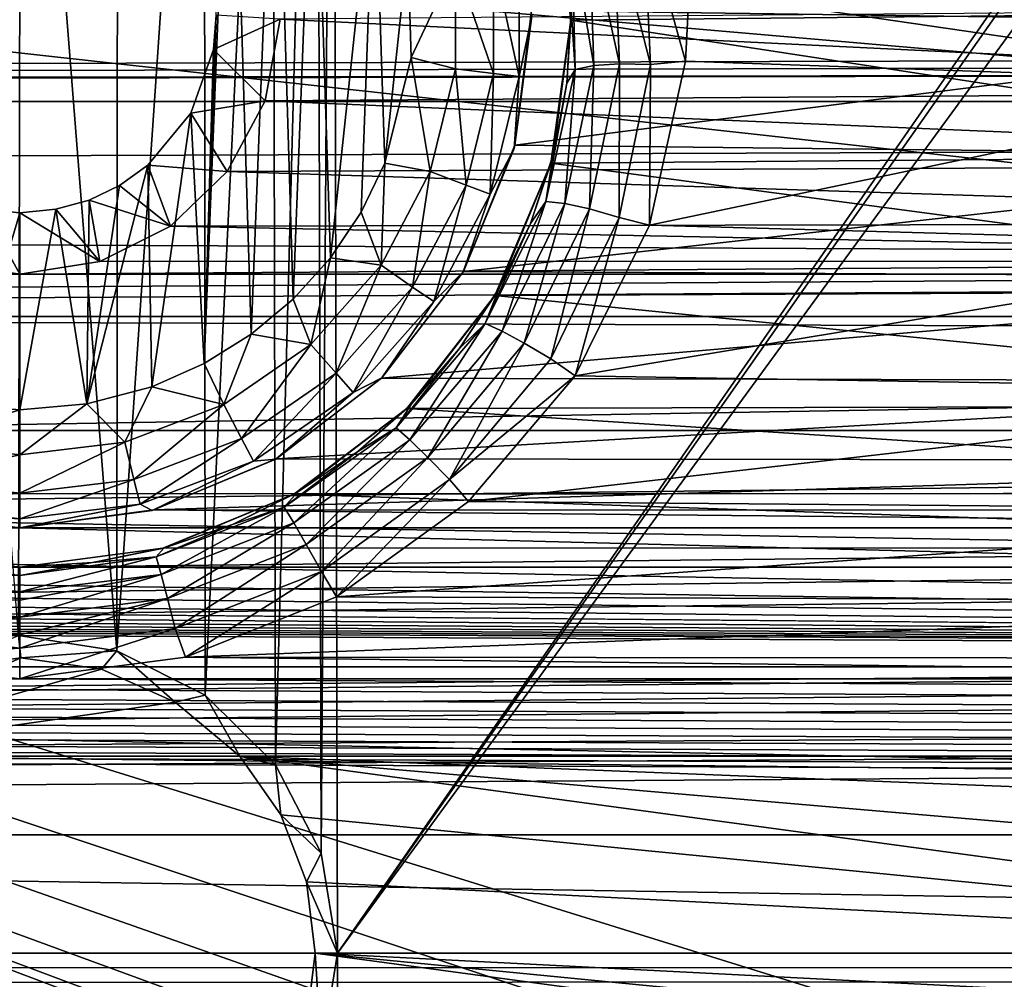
# Model space of a CAD drawing. Header units: metres. Extents: x -95 to 103, y -12 to 12.
# Tile 358 of 520: x -29.2 to -26.7, y -0.07 to 2.37. Entities that reach past the tile are written whole.
import ezdxf

# ---------------------------------------------------------------- set-up
doc = ezdxf.new("R2010")
doc.units = ezdxf.units.M
doc.layers.add('solid_P74500', color=7, linetype='CONTINUOUS')
doc.layers.add('solid_P74500_01', color=7, linetype='CONTINUOUS')

msp = doc.modelspace()

# ---------------------------------------------------------------- linework, layer by layer
at = {"layer": 'solid_P74500'}
for points in [[(-28.393276, 0, -1.8), (-28.405056, 4.65, -1.8), (-24.84202, 5.118156, -1.8)], [(-28.393276, 0, -1.8), (-24.84202, 5.118156, -1.8), (-24.954844, 4.898603, -1.8)], [(-28.393276, 0, -1.8), (-24.954844, 4.898603, -1.8), (-24.994944, 4.65, -1.8)], [(-28.434315, 0.253508, -1.8), (-28.445156, 4.401396, -1.8), (-28.405056, 4.65, -1.8)], [(-28.393276, 0, -1.8), (-28.434315, 0.253508, -1.8), (-28.405056, 4.65, -1.8)], [(-28.393276, 0, -1.8), (-24.994944, 4.65, -1.8), (-25.006725, 0, -1.8)], [(-28.550743, 0.477996, -1.8), (-28.55798, 4.181844, -1.8), (-28.445156, 4.401396, -1.8)], [(-28.434315, 0.253508, -1.8), (-28.550743, 0.477996, -1.8), (-28.445156, 4.401396, -1.8)], [(-28.729462, 0.654936, -1.8), (-28.731745, 4.007948, -1.8), (-28.55798, 4.181844, -1.8)], [(-28.550743, 0.477996, -1.8), (-28.729462, 0.654936, -1.8), (-28.55798, 4.181844, -1.8)], [(-28.953402, 0.767877, -1.8), (-28.950832, 3.895406, -1.8), (-28.731745, 4.007948, -1.8)], [(-28.729462, 0.654936, -1.8), (-28.953402, 0.767877, -1.8), (-28.731745, 4.007948, -1.8)], [(-29.203154, 0.806697, -1.8), (-29.442997, 3.893337, -1.8), (-29.196892, 3.855084, -1.8)], [(-28.953402, 0.767877, -1.8), (-29.196892, 3.855084, -1.8), (-28.950832, 3.895406, -1.8)], [(-28.953402, 0.767877, -1.8), (-29.203154, 0.806697, -1.8), (-29.196892, 3.855084, -1.8)], [(-8.2, 2.162539, 9.147798), (-90.699997, 2.162539, 9.147798), (-90.699997, 3.55, 8.703878)], [(-16.67, 3.05, 8.891428), (-8.2, 2.162539, 9.147798), (-90.699997, 3.55, 8.703878)], [(-21.509121, -2.955877, 0.5), (-37.956421, 3.255723, 0.5), (-37.956421, 2.251903, 0.5)], [(-22.322412, 2.252565, 0.5), (-22.112028, 2.551333, 0.5), (-37.956421, 3.255723, 0.5)], [(-22.454523, 1.91122, 0.5), (-22.322412, 2.252565, 0.5), (-37.956421, 3.255723, 0.5)], [(-22.5, 1.545012, 0.5), (-22.454523, 1.91122, 0.5), (-37.956421, 3.255723, 0.5)], [(-22.5, -1.545012, 0.5), (-22.5, 1.545012, 0.5), (-37.956421, 3.255723, 0.5)], [(-22.454512, -1.91126, 0.5), (-22.5, -1.545012, 0.5), (-37.956421, 3.255723, 0.5)], [(-22.322382, -2.252624, 0.5), (-22.454512, -1.91126, 0.5), (-37.956421, 3.255723, 0.5)], [(-22.111977, -2.551388, 0.5), (-22.322382, -2.252624, 0.5), (-37.956421, 3.255723, 0.5)], [(-21.835627, -2.790458, 0.5), (-22.111977, -2.551388, 0.5), (-37.956421, 3.255723, 0.5)], [(-21.509121, -2.955877, 0.5), (-21.835627, -2.790458, 0.5), (-37.956421, 3.255723, 0.5)], [(-28.663015, 3.223215, -13), (-28.731501, 1.497416, -13), (-28.70072, 2.382048, -13)], [(-28.663015, 3.223215, -13), (-28.611973, 1.571459, -13), (-28.731501, 1.497416, -13)], [(-28.663015, 3.223215, -13), (-28.550756, 3.140564, -13), (-28.611973, 1.571459, -13)], [(-28.550756, 3.140564, -13), (-28.505365, 1.660704, -13), (-28.611973, 1.571459, -13)], [(-28.550756, 3.140564, -13), (-28.451893, 3.04319, -13), (-28.505365, 1.660704, -13)], [(89.300003, 2.55, 12.237136), (-94.018356, 3.057308, 12.120349), (-94.018356, 2.100752, 12.322209)], [(-28.451893, 3.04319, -13), (-28.411119, 1.76597, -13), (-28.505365, 1.660704, -13)], [(-28.451893, 3.04319, -13), (-28.298901, 2.813346, -13), (-28.411119, 1.76597, -13)], [(-90.699997, 2.917726, 11.123708), (89.300003, 2.45, 11.235991), (-92.5, 1.797969, 11.358385)], [(-90.699997, 1.617044, 10.880484), (-13, 1.617046, 10.880494), (-13, 2.910733, 10.607904)], [(-90.699997, 1.617044, 10.880484), (-13, 2.910733, 10.607904), (-90.699997, 2.910733, 10.607904)], [(-28.298901, 2.813346, -13), (-28.33312, 1.881509, -13), (-28.411119, 1.76597, -13)], [(-28.298901, 2.813346, -13), (-28.272678, 2.00642, -13), (-28.33312, 1.881509, -13)], [(-28.298901, 2.813346, -13), (-28.214642, 2.550327, -13), (-28.272678, 2.00642, -13)], [(-25.599394, 2.391351, -11.248619), (-27.846212, 2.735547, -11.169906), (-27.80077, 2.369275, -11.25329)], [(-27.800093, 2.396032, -11.96127), (-27.80077, 2.369275, -11.25329), (-27.846212, 2.735547, -11.169906)], [(-25.459761, 2.700557, -9.524547), (-25.498922, 2.360528, -9.614464), (-27.900593, 2.393657, -9.606269)], [(-27.692802, 2.628927, -12.159114), (-27.677441, 2.258194, -12.241754), (-27.754227, 2.607949, -12.099682)], [(-27.692802, 2.628927, -12.159114), (-27.616049, 2.64741, -12.197927), (-27.598627, 2.256756, -12.280824)], [(-27.692802, 2.628927, -12.159114), (-27.598627, 2.256756, -12.280824), (-27.677441, 2.258194, -12.241754)], [(-27.616049, 2.64741, -12.197927), (-27.500256, 2.4446, -12.258627), (-27.509251, 2.265586, -12.292971)], [(-27.598627, 2.256756, -12.280824), (-27.616049, 2.64741, -12.197927), (-27.509251, 2.265586, -12.292971)], [(-27.754227, 2.607949, -12.099682), (-27.741875, 2.254269, -12.181929), (-27.797775, 2.584173, -12.016713)], [(-27.677441, 2.258194, -12.241754), (-27.741875, 2.254269, -12.181929), (-27.754227, 2.607949, -12.099682)], [(-27.797775, 2.584173, -12.016713), (-27.789515, 2.244179, -12.098412), (-27.800093, 2.396032, -11.96127)], [(-27.741875, 2.254269, -12.181929), (-27.789515, 2.244179, -12.098412), (-27.797775, 2.584173, -12.016713)], [(-28.214642, 2.550327, -13), (-28.205721, 2.274285, -13), (-28.272678, 2.00642, -13)], [(-28.093323, 2.514375, -12.977164), (-28.205721, 2.274285, -13), (-28.214642, 2.550327, -13)], [(89.300003, 2.500021, 12.247444), (89.300003, 2.55, 12.237136), (-94.018356, 2.100752, 12.322209)], [(-27.996624, 2.526116, -12.912048), (-27.996624, 2.233884, -12.912048), (-28.093323, 2.514375, -12.977164)], [(-27.932058, 2.533956, -12.814588), (-27.932058, 2.226044, -12.814588), (-27.996624, 2.526116, -12.912048)], [(-27.932058, 2.226044, -12.814588), (-27.996624, 2.233884, -12.912048), (-27.996624, 2.526116, -12.912048)], [(-27.9, 2.38, -12.7), (-27.932058, 2.226044, -12.814588), (-27.932058, 2.533956, -12.814588)], [(89.300003, 2.45, 12.257548), (89.300003, 2.500021, 12.247444), (-94.018356, 2.100752, 12.322209)], [(-28.093323, 2.514375, -12.977164), (-28.093323, 2.245625, -12.977164), (-28.205721, 2.274285, -13)], [(-27.996624, 2.233884, -12.912048), (-28.093323, 2.245625, -12.977164), (-28.093323, 2.514375, -12.977164)], [(92.5, 2.45, 12.257548), (89.300003, 2.45, 12.257548), (-94.018356, 2.100752, 12.322209)], [(92.5, 1.230983, 12.439234), (92.5, 2.45, 12.257548), (-94.018356, 2.100752, 12.322209)], [(-25.884409, 2.208822, -12.303296), (-27.509251, 2.265586, -12.292971), (-27.500256, 2.4446, -12.258627)], [(-25.899839, 2.444274, -12.258692), (-25.884409, 2.208822, -12.303296), (-27.500256, 2.4446, -12.258627)], [(-28.538473, 2.371784, -8.370462), (-24.831987, 2.190957, -8.419602), (-24.861565, 2.402006, -8.36184)], [(-28.731501, 1.497416, -13), (-28.707512, 2.29461, -13), (-28.70072, 2.382048, -13)], [(-28.70072, 2.382048, -13), (-28.707512, 2.29461, -13), (-28.538473, 2.371784, -8.370462)], [(-27.9, 2.38, -12.7), (-27.942587, 2.051732, -9.685061), (-27.944296, 2.043535, -12.7)], [(-27.9, 2.38, -12.7), (-27.944296, 2.043535, -12.7), (-27.932058, 2.226044, -12.814588)], [(-25.498922, 2.360528, -9.614464), (-27.942587, 2.051732, -9.685061), (-27.900593, 2.393657, -9.606269)], [(-27.9, 2.38, -12.7), (-27.900593, 2.393657, -9.606269), (-27.942587, 2.051732, -9.685061)], [(-27.810453, 2.209238, -12.004983), (-27.80077, 2.369275, -11.25329), (-27.800093, 2.396032, -11.96127)], [(-27.789515, 2.244179, -12.098412), (-27.810453, 2.209238, -12.004983), (-27.800093, 2.396032, -11.96127)], [(-25.553837, 2.025086, -11.320292), (-25.599394, 2.391351, -11.248619), (-27.80077, 2.369275, -11.25329)], [(-28.707512, 2.29461, -13), (-28.577015, 2.164172, -8.426527), (-28.538473, 2.371784, -8.370462)], [(-28.538473, 2.371784, -8.370462), (-28.577015, 2.164172, -8.426527), (-24.831987, 2.190957, -8.419602)], [(-25.498922, 2.360528, -9.614464), (-25.450346, 2.023985, -9.690897), (-27.942587, 2.051732, -9.685061)], [(-25.553837, 2.025086, -11.320292), (-27.80077, 2.369275, -11.25329), (-27.851046, 2.005872, -11.323713)], [(-27.845125, 2.027416, -12.042666), (-27.851046, 2.005872, -11.323713), (-27.80077, 2.369275, -11.25329)], [(-27.845125, 2.027416, -12.042666), (-27.80077, 2.369275, -11.25329), (-27.810453, 2.209238, -12.004983)], [(-28.707512, 2.29461, -13), (-28.765335, 2.133235, -13), (-28.577015, 2.164172, -8.426527)], [(-28.731501, 1.497416, -13), (-28.765335, 2.133235, -13), (-28.707512, 2.29461, -13)], [(-21.509121, -2.955877, 0.5), (-37.956421, 2.251903, 0.5), (-37.956421, -2.251903, 0.5)], [(-28.157639, 1.984685, -12.977164), (-28.272678, 2.00642, -13), (-28.205721, 2.274285, -13)], [(-28.093323, 2.245625, -12.977164), (-28.157639, 1.984685, -12.977164), (-28.205721, 2.274285, -13)], [(-27.741875, 2.254269, -12.181929), (-27.816267, 1.903966, -12.24896), (-27.789515, 2.244179, -12.098412)], [(-27.753593, 1.89015, -12.309177), (-27.816267, 1.903966, -12.24896), (-27.741875, 2.254269, -12.181929)], [(-27.677441, 2.258194, -12.241754), (-27.677938, 1.868499, -12.348504), (-27.753593, 1.89015, -12.309177)], [(-27.677441, 2.258194, -12.241754), (-27.753593, 1.89015, -12.309177), (-27.741875, 2.254269, -12.181929)], [(-27.677441, 2.258194, -12.241754), (-27.598627, 2.256756, -12.280824), (-27.677938, 1.868499, -12.348504)], [(-27.677938, 1.868499, -12.348504), (-27.598627, 2.256756, -12.280824), (-27.600763, 1.848754, -12.362529)], [(-25.884409, 2.208822, -12.303296), (-27.600763, 1.848754, -12.362529), (-27.509251, 2.265586, -12.292971)], [(-27.598627, 2.256756, -12.280824), (-27.509251, 2.265586, -12.292971), (-27.600763, 1.848754, -12.362529)], [(-28.066559, 1.950143, -12.912048), (-28.157639, 1.984685, -12.977164), (-28.093323, 2.245625, -12.977164)], [(-27.996624, 2.233884, -12.912048), (-28.066559, 1.950143, -12.912048), (-28.093323, 2.245625, -12.977164)], [(-28.005747, 1.92708, -12.814588), (-28.066559, 1.950143, -12.912048), (-27.996624, 2.233884, -12.912048)], [(-27.932058, 2.226044, -12.814588), (-28.005747, 1.92708, -12.814588), (-27.996624, 2.233884, -12.912048)], [(-27.944296, 2.043535, -12.7), (-28.005747, 1.92708, -12.814588), (-27.932058, 2.226044, -12.814588)], [(-27.789515, 2.244179, -12.098412), (-27.863764, 1.908708, -12.164896), (-27.810453, 2.209238, -12.004983)], [(-27.816267, 1.903966, -12.24896), (-27.863764, 1.908708, -12.164896), (-27.789515, 2.244179, -12.098412)], [(-27.863764, 1.908708, -12.164896), (-27.845125, 2.027416, -12.042666), (-27.810453, 2.209238, -12.004983)], [(-25.884409, 2.208822, -12.303296), (-25.780819, 1.798082, -12.37), (-27.600763, 1.848754, -12.362529)], [(-28.577015, 2.164172, -8.426527), (-24.739244, 2.0028, -8.466332), (-24.831987, 2.190957, -8.419602)], [(-8.2, 0.726812, 9.37156), (-90.699997, 0.726812, 9.37156), (-90.699997, 2.162539, 9.147798)], [(-8.2, 0.726812, 9.37156), (-90.699997, 2.162539, 9.147798), (-8.2, 2.162539, 9.147798)], [(-28.765335, 2.133235, -13), (-28.673595, 1.985125, -8.470494), (-28.577015, 2.164172, -8.426527)], [(-28.577015, 2.164172, -8.426527), (-28.673595, 1.985125, -8.470494), (-24.739244, 2.0028, -8.466332)], [(-28.765335, 2.133235, -13), (-28.874678, 2.000879, -13), (-28.673595, 1.985125, -8.470494)], [(-28.864315, 1.438026, -13), (-28.874678, 2.000879, -13), (-28.765335, 2.133235, -13)], [(-28.731501, 1.497416, -13), (-28.864315, 1.438026, -13), (-28.765335, 2.133235, -13)], [(92.5, 1.230983, 12.439234), (-94.018356, 2.100752, 12.322209), (-94.018356, 1.131346, 12.448697)], [(-25.450346, 2.023985, -9.690897), (-28.073563, 1.731045, -9.747486), (-27.942587, 2.051732, -9.685061)], [(-27.944296, 2.043535, -12.7), (-27.942587, 2.051732, -9.685061), (-28.073563, 1.731045, -9.747486)], [(-27.944296, 2.043535, -12.7), (-28.073563, 1.731045, -9.747486), (-28.074167, 1.73, -12.7)], [(-27.944296, 2.043535, -12.7), (-28.074167, 1.73, -12.7), (-28.005747, 1.92708, -12.814588)], [(-27.902889, 1.853215, -12.075004), (-27.851046, 2.005872, -11.323713), (-27.845125, 2.027416, -12.042666)], [(-27.863764, 1.908708, -12.164896), (-27.902889, 1.853215, -12.075004), (-27.845125, 2.027416, -12.042666)], [(-25.413465, 1.68181, -11.376358), (-25.553837, 2.025086, -11.320292), (-27.851046, 2.005872, -11.323713)], [(-29.029669, 1.394617, -13), (-28.946199, 1.949256, -13), (-28.874678, 2.000879, -13)], [(-28.864315, 1.438026, -13), (-29.029669, 1.394617, -13), (-28.874678, 2.000879, -13)], [(-28.874678, 2.000879, -13), (-28.946199, 1.949256, -13), (-28.817497, 1.845929, -8.501914)], [(-28.874678, 2.000879, -13), (-28.817497, 1.845929, -8.501914), (-28.673595, 1.985125, -8.470494)], [(-28.673595, 1.985125, -8.470494), (-24.592632, 1.853611, -8.500242), (-24.739244, 2.0028, -8.466332)], [(-28.282534, 1.746719, -12.977164), (-28.33312, 1.881509, -13), (-28.272678, 2.00642, -13)], [(-28.157639, 1.984685, -12.977164), (-28.282534, 1.746719, -12.977164), (-28.272678, 2.00642, -13)], [(-25.450346, 2.023985, -9.690897), (-25.317438, 1.715714, -9.750196), (-28.073563, 1.731045, -9.747486)], [(-25.413465, 1.68181, -11.376358), (-27.851046, 2.005872, -11.323713), (-27.993353, 1.6701, -11.378082)], [(-27.982855, 1.688223, -12.102405), (-27.993353, 1.6701, -11.378082), (-27.851046, 2.005872, -11.323713)], [(-27.982855, 1.688223, -12.102405), (-27.851046, 2.005872, -11.323713), (-27.902889, 1.853215, -12.075004)], [(-28.673595, 1.985125, -8.470494), (-28.817497, 1.845929, -8.501914), (-24.592632, 1.853611, -8.500242)], [(-28.202366, 1.691383, -12.912048), (-28.282534, 1.746719, -12.977164), (-28.157639, 1.984685, -12.977164)], [(-28.066559, 1.950143, -12.912048), (-28.202366, 1.691383, -12.912048), (-28.157639, 1.984685, -12.977164)], [(-28.14884, 1.654437, -12.814588), (-28.202366, 1.691383, -12.912048), (-28.066559, 1.950143, -12.912048)], [(-28.005747, 1.92708, -12.814588), (-28.14884, 1.654437, -12.814588), (-28.066559, 1.950143, -12.912048)], [(-29.029669, 1.394617, -13), (-29.023687, 1.912484, -13), (-28.946199, 1.949256, -13)], [(-28.946199, 1.949256, -13), (-29.023687, 1.912484, -13), (-28.817497, 1.845929, -8.501914)], [(-28.074167, 1.73, -12.7), (-28.14884, 1.654437, -12.814588), (-28.005747, 1.92708, -12.814588)], [(-29.023687, 1.912484, -13), (-29.108171, 1.889518, -13), (-28.996643, 1.756095, -8.520923)], [(-29.029669, 1.394617, -13), (-29.108171, 1.889518, -13), (-29.023687, 1.912484, -13)], [(-29.023687, 1.912484, -13), (-28.996643, 1.756095, -8.520923), (-28.817497, 1.845929, -8.501914)], [(-27.863764, 1.908708, -12.164896), (-28.018017, 1.598689, -12.214326), (-27.902889, 1.853215, -12.075004)], [(-27.974976, 1.579811, -12.298806), (-28.018017, 1.598689, -12.214326), (-27.863764, 1.908708, -12.164896)], [(-27.816267, 1.903966, -12.24896), (-27.974976, 1.579811, -12.298806), (-27.863764, 1.908708, -12.164896)], [(-27.918827, 1.549303, -12.359322), (-27.974976, 1.579811, -12.298806), (-27.816267, 1.903966, -12.24896)], [(-27.753593, 1.89015, -12.309177), (-27.918827, 1.549303, -12.359322), (-27.816267, 1.903966, -12.24896)], [(-29.291311, 1.889473, -13), (-29.4072, 1.757161, -8.520703), (-29.200001, 1.723817, -8.527512)], [(-29.345045, 1.39136, -13), (-29.291311, 1.889473, -13), (-29.200001, 1.88, -13)], [(-29.345045, 1.39136, -13), (-29.200001, 1.88, -13), (-29.200001, 1.38, -13)], [(-29.291311, 1.889473, -13), (-29.200001, 1.723817, -8.527512), (-29.200001, 1.88, -13)], [(-29.108171, 1.889518, -13), (-29.200001, 1.88, -13), (-28.996643, 1.756095, -8.520923)], [(-29.200001, 1.38, -13), (-29.200001, 1.88, -13), (-29.108171, 1.889518, -13)], [(-29.029669, 1.394617, -13), (-29.200001, 1.38, -13), (-29.108171, 1.889518, -13)], [(-29.200001, 1.88, -13), (-29.200001, 1.723817, -8.527512), (-28.996643, 1.756095, -8.520923)], [(-28.282534, 1.746719, -12.977164), (-28.411119, 1.76597, -13), (-28.33312, 1.881509, -13)], [(-27.753593, 1.89015, -12.309177), (-27.851477, 1.508794, -12.398843), (-27.918827, 1.549303, -12.359322)], [(-27.753593, 1.89015, -12.309177), (-27.677938, 1.868499, -12.348504), (-27.851477, 1.508794, -12.398843)], [(-28.817497, 1.845929, -8.501914), (-24.4072, 1.757161, -8.520703), (-24.592632, 1.853611, -8.500242)], [(-28.018017, 1.598689, -12.214326), (-27.982855, 1.688223, -12.102405), (-27.902889, 1.853215, -12.075004)], [(-27.851477, 1.508794, -12.398843), (-27.677938, 1.868499, -12.348504), (-27.789724, 1.466333, -12.413697)], [(-27.677938, 1.868499, -12.348504), (-27.600763, 1.848754, -12.362529), (-27.789724, 1.466333, -12.413697)], [(-28.817497, 1.845929, -8.501914), (-28.996643, 1.756095, -8.520923), (-24.4072, 1.757161, -8.520703)], [(-25.780819, 1.798082, -12.37), (-27.789724, 1.466333, -12.413697), (-27.600763, 1.848754, -12.362529)], [(-92.5, 1.797969, 11.358385), (-17, 0.3, 11.496086), (-90.699997, 0.3, 11.496086)], [(-92.5, 1.797969, 11.358385), (89.300003, 1.232091, 11.4338), (-17, 0.3, 11.496086)], [(-25.780819, 1.798082, -12.37), (-25.585335, 1.429255, -12.41802), (-27.789724, 1.466333, -12.413697)], [(-34.200001, 1.723817, -8.527512), (-29.200001, 1.723817, -8.527512), (-29.4072, 1.757161, -8.520703)], [(-29.200001, 1.723817, -8.527512), (-24.200001, 1.723817, -8.527512), (-24.4072, 1.757161, -8.520703)], [(-28.996643, 1.756095, -8.520923), (-29.200001, 1.723817, -8.527512), (-24.4072, 1.757161, -8.520703)], [(-28.460747, 1.545556, -12.977164), (-28.505365, 1.660704, -13), (-28.411119, 1.76597, -13)], [(-28.282534, 1.746719, -12.977164), (-28.460747, 1.545556, -12.977164), (-28.411119, 1.76597, -13)], [(-28.396152, 1.472644, -12.912048), (-28.460747, 1.545556, -12.977164), (-28.282534, 1.746719, -12.977164)], [(-28.202366, 1.691383, -12.912048), (-28.396152, 1.472644, -12.912048), (-28.282534, 1.746719, -12.977164)], [(-25.317438, 1.715714, -9.750196), (-28.281576, 1.460365, -9.791698), (-28.073563, 1.731045, -9.747486)], [(-28.074167, 1.73, -12.7), (-28.073563, 1.731045, -9.747486), (-28.281576, 1.460365, -9.791698)], [(-28.074167, 1.73, -12.7), (-28.281576, 1.460365, -9.791698), (-28.280762, 1.460761, -12.7)], [(-28.074167, 1.73, -12.7), (-28.280762, 1.460761, -12.7), (-28.14884, 1.654437, -12.814588)], [(-19.200001, 1.723817, -8.527512), (-85.675003, 1.326951, -8.597916), (-14.325, 1.327031, -8.597901)], [(-24.200001, 1.723817, -8.527512), (-85.675003, 1.326951, -8.597916), (-19.200001, 1.723817, -8.527512)], [(-29.200001, 1.723817, -8.527512), (-85.675003, 1.326951, -8.597916), (-24.200001, 1.723817, -8.527512)], [(-34.200001, 1.723817, -8.527512), (-85.675003, 1.326951, -8.597916), (-29.200001, 1.723817, -8.527512)], [(-25.317438, 1.715714, -9.750196), (-25.109528, 1.451621, -9.792997), (-28.281576, 1.460365, -9.791698)], [(-28.353024, 1.423962, -12.814588), (-28.396152, 1.472644, -12.912048), (-28.202366, 1.691383, -12.912048)], [(-28.14884, 1.654437, -12.814588), (-28.353024, 1.423962, -12.814588), (-28.202366, 1.691383, -12.912048)], [(-28.083858, 1.534879, -12.124618), (-27.993353, 1.6701, -11.378082), (-27.982855, 1.688223, -12.102405)], [(-28.018017, 1.598689, -12.214326), (-28.083858, 1.534879, -12.124618), (-27.982855, 1.688223, -12.102405)], [(-25.189863, 1.390416, -11.415636), (-25.413465, 1.68181, -11.376358), (-27.993353, 1.6701, -11.378082)], [(-28.460747, 1.545556, -12.977164), (-28.611973, 1.571459, -13), (-28.505365, 1.660704, -13)], [(-28.280762, 1.460761, -12.7), (-28.353024, 1.423962, -12.814588), (-28.14884, 1.654437, -12.814588)], [(-25.189863, 1.390416, -11.415636), (-27.993353, 1.6701, -11.378082), (-28.217285, 1.38336, -11.416493)], [(-28.204075, 1.396062, -12.142079), (-28.217285, 1.38336, -11.416493), (-27.993353, 1.6701, -11.378082)], [(-28.204075, 1.396062, -12.142079), (-27.993353, 1.6701, -11.378082), (-28.083858, 1.534879, -12.124618)], [(-90.699997, 0.3, 10.995909), (-13, 0.3, 10.995909), (-13, 1.617046, 10.880494)], [(-90.699997, 1.617044, 10.880484), (-90.699997, 0.3, 10.995909), (-13, 1.617046, 10.880494)], [(-28.018017, 1.598689, -12.214326), (-28.244076, 1.334146, -12.24753), (-28.083858, 1.534879, -12.124618)], [(-28.209122, 1.303384, -12.332254), (-28.244076, 1.334146, -12.24753), (-28.018017, 1.598689, -12.214326)], [(-27.974976, 1.579811, -12.298806), (-28.209122, 1.303384, -12.332254), (-28.018017, 1.598689, -12.214326)], [(-28.16361, 1.258754, -12.392944), (-28.209122, 1.303384, -12.332254), (-27.974976, 1.579811, -12.298806)], [(-27.918827, 1.549303, -12.359322), (-28.16361, 1.258754, -12.392944), (-27.974976, 1.579811, -12.298806)], [(-28.681925, 1.392889, -12.977164), (-28.731501, 1.497416, -13), (-28.611973, 1.571459, -13)], [(-28.460747, 1.545556, -12.977164), (-28.681925, 1.392889, -12.977164), (-28.611973, 1.571459, -13)], [(-28.636656, 1.306637, -12.912048), (-28.681925, 1.392889, -12.977164), (-28.460747, 1.545556, -12.977164)], [(-28.396152, 1.472644, -12.912048), (-28.636656, 1.306637, -12.912048), (-28.460747, 1.545556, -12.977164)], [(-28.244076, 1.334146, -12.24753), (-28.204075, 1.396062, -12.142079), (-28.083858, 1.534879, -12.124618)], [(-27.918827, 1.549303, -12.359322), (-28.109079, 1.202228, -12.43258), (-28.16361, 1.258754, -12.392944)], [(-27.918827, 1.549303, -12.359322), (-27.851477, 1.508794, -12.398843), (-28.109079, 1.202228, -12.43258)], [(-28.109079, 1.202228, -12.43258), (-27.851477, 1.508794, -12.398843), (-27.789724, 1.466333, -12.413697)], [(-28.681925, 1.392889, -12.977164), (-28.864315, 1.438026, -13), (-28.731501, 1.497416, -13)], [(-28.60643, 1.249048, -12.814588), (-28.636656, 1.306637, -12.912048), (-28.396152, 1.472644, -12.912048)], [(-28.353024, 1.423962, -12.814588), (-28.60643, 1.249048, -12.814588), (-28.396152, 1.472644, -12.912048)], [(-28.280762, 1.460761, -12.7), (-28.549074, 1.254951, -9.820137), (-28.549999, 1.254167, -12.7)], [(-28.280762, 1.460761, -12.7), (-28.549999, 1.254167, -12.7), (-28.353024, 1.423962, -12.814588)], [(-28.280762, 1.460761, -12.7), (-28.281576, 1.460365, -9.791698), (-28.549074, 1.254951, -9.820137)], [(-25.109528, 1.451621, -9.792997), (-28.549074, 1.254951, -9.820137), (-28.281576, 1.460365, -9.791698)], [(-25.109528, 1.451621, -9.792997), (-24.843706, 1.250829, -9.820663), (-28.549074, 1.254951, -9.820137)], [(-28.109079, 1.202228, -12.43258), (-27.789724, 1.466333, -12.413697), (-28.060301, 1.146616, -12.4473)], [(-25.585335, 1.429255, -12.41802), (-28.060301, 1.146616, -12.4473), (-27.789724, 1.466333, -12.413697)], [(-28.93321, 1.297589, -12.977164), (-29.029669, 1.394617, -13), (-28.864315, 1.438026, -13)], [(-28.681925, 1.392889, -12.977164), (-28.93321, 1.297589, -12.977164), (-28.864315, 1.438026, -13)], [(-25.585335, 1.429255, -12.41802), (-25.314951, 1.123883, -12.449373), (-28.060301, 1.146616, -12.4473)], [(-28.549999, 1.254167, -12.7), (-28.60643, 1.249048, -12.814588), (-28.353024, 1.423962, -12.814588)], [(-29.466791, 1.297589, -12.977164), (-29.345045, 1.39136, -13), (-29.200001, 1.38, -13)], [(-29.466791, 1.297589, -12.977164), (-29.200001, 1.38, -13), (-29.200001, 1.265195, -12.977164)], [(-29.200001, 1.265195, -12.977164), (-29.200001, 1.38, -13), (-29.029669, 1.394617, -13)], [(-28.93321, 1.297589, -12.977164), (-29.200001, 1.265195, -12.977164), (-29.029669, 1.394617, -13)], [(-28.909899, 1.203009, -12.912048), (-28.93321, 1.297589, -12.977164), (-28.681925, 1.392889, -12.977164)], [(-28.636656, 1.306637, -12.912048), (-28.909899, 1.203009, -12.912048), (-28.681925, 1.392889, -12.977164)], [(-24.901657, 1.168839, -11.440447), (-28.217285, 1.38336, -11.416493), (-28.50429, 1.165409, -11.440796)], [(-28.494486, 1.170764, -12.165951), (-28.50429, 1.165409, -11.440796), (-28.217285, 1.38336, -11.416493)], [(-28.494486, 1.170764, -12.165951), (-28.217285, 1.38336, -11.416493), (-28.341702, 1.27396, -12.155999)], [(-28.341702, 1.27396, -12.155999), (-28.217285, 1.38336, -11.416493), (-28.204075, 1.396062, -12.142079)], [(-28.244076, 1.334146, -12.24753), (-28.341702, 1.27396, -12.155999), (-28.204075, 1.396062, -12.142079)], [(-24.901657, 1.168839, -11.440447), (-25.189863, 1.390416, -11.415636), (-28.217285, 1.38336, -11.416493)], [(-85, 0.5, -8.68562), (-14.325, 1.327031, -8.597901), (-85.675003, 1.326951, -8.597916)], [(-85, 0.5, -8.68562), (-15, 0.5, -8.68562), (-14.325, 1.327031, -8.597901)], [(-28.244076, 1.334146, -12.24753), (-28.528473, 1.132365, -12.267332), (-28.341702, 1.27396, -12.155999)], [(-28.504086, 1.092943, -12.352169), (-28.528473, 1.132365, -12.267332), (-28.244076, 1.334146, -12.24753)], [(-28.209122, 1.303384, -12.332254), (-28.504086, 1.092943, -12.352169), (-28.244076, 1.334146, -12.24753)], [(-28.894333, 1.139861, -12.814588), (-28.909899, 1.203009, -12.912048), (-28.636656, 1.306637, -12.912048)], [(-28.60643, 1.249048, -12.814588), (-28.894333, 1.139861, -12.814588), (-28.636656, 1.306637, -12.912048)], [(-28.472231, 1.037824, -12.412939), (-28.504086, 1.092943, -12.352169), (-28.209122, 1.303384, -12.332254)], [(-28.16361, 1.258754, -12.392944), (-28.472231, 1.037824, -12.412939), (-28.209122, 1.303384, -12.332254)], [(-29.490103, 1.203009, -12.912048), (-29.466791, 1.297589, -12.977164), (-29.200001, 1.265195, -12.977164)], [(-29.200001, 1.167785, -12.912048), (-29.200001, 1.265195, -12.977164), (-28.93321, 1.297589, -12.977164)], [(-28.909899, 1.203009, -12.912048), (-29.200001, 1.167785, -12.912048), (-28.93321, 1.297589, -12.977164)], [(-29.490103, 1.203009, -12.912048), (-29.200001, 1.265195, -12.977164), (-29.200001, 1.167785, -12.912048)], [(-28.549999, 1.254167, -12.7), (-28.859552, 1.125687, -9.835793), (-28.863535, 1.124296, -12.7)], [(-28.549999, 1.254167, -12.7), (-28.863535, 1.124296, -12.7), (-28.60643, 1.249048, -12.814588)], [(-24.843706, 1.250829, -9.820663), (-28.859552, 1.125687, -9.835793), (-28.549074, 1.254951, -9.820137)], [(-28.549999, 1.254167, -12.7), (-28.549074, 1.254951, -9.820137), (-28.859552, 1.125687, -9.835793)], [(-24.843706, 1.250829, -9.820663), (-24.536234, 1.124511, -9.835928), (-28.859552, 1.125687, -9.835793)], [(-28.528473, 1.132365, -12.267332), (-28.494486, 1.170764, -12.165951), (-28.341702, 1.27396, -12.155999)], [(-28.16361, 1.258754, -12.392944), (-28.433994, 0.96925, -12.452627), (-28.472231, 1.037824, -12.412939)], [(-28.16361, 1.258754, -12.392944), (-28.109079, 1.202228, -12.43258), (-28.433994, 0.96925, -12.452627)], [(92.5, 1.230983, 12.439234), (-94.018356, 0.077512, 12.49976), (-94.018356, 0, 12.5)], [(89.300003, 0, 12.5), (92.5, 1.230983, 12.439234), (-94.018356, 0, 12.5)], [(92.5, 1.230983, 12.439234), (-94.018356, 0.155021, 12.499039), (-94.018356, 0.077512, 12.49976)], [(92.5, 1.230983, 12.439234), (-94.018356, 1.131346, 12.448697), (-94.018356, 0.155021, 12.499039)], [(-28.863535, 1.124296, -12.7), (-28.894333, 1.139861, -12.814588), (-28.60643, 1.249048, -12.814588)], [(-29.490103, 1.203009, -12.912048), (-29.200001, 1.167785, -12.912048), (-29.505667, 1.139861, -12.814588)], [(-29.200001, 1.102746, -12.814588), (-29.200001, 1.167785, -12.912048), (-28.909899, 1.203009, -12.912048)], [(-28.894333, 1.139861, -12.814588), (-29.200001, 1.102746, -12.814588), (-28.909899, 1.203009, -12.912048)], [(-28.433994, 0.96925, -12.452627), (-28.109079, 1.202228, -12.43258), (-28.395266, 0.904334, -12.467244)], [(-28.109079, 1.202228, -12.43258), (-28.060301, 1.146616, -12.4473), (-28.395266, 0.904334, -12.467244)], [(-29.505667, 1.139861, -12.814588), (-29.200001, 1.167785, -12.912048), (-29.200001, 1.102746, -12.814588)], [(-24.566916, 1.029274, -11.453846), (-28.50429, 1.165409, -11.440796), (-28.836571, 1.028294, -11.453935)], [(-28.834366, 1.028589, -12.177907), (-28.836571, 1.028294, -11.453935), (-28.50429, 1.165409, -11.440796)], [(-28.834366, 1.028589, -12.177907), (-28.50429, 1.165409, -11.440796), (-28.659697, 1.088462, -12.172873)], [(-28.659697, 1.088462, -12.172873), (-28.50429, 1.165409, -11.440796), (-28.494486, 1.170764, -12.165951)], [(-28.528473, 1.132365, -12.267332), (-28.659697, 1.088462, -12.172873), (-28.494486, 1.170764, -12.165951)], [(-24.566916, 1.029274, -11.453846), (-24.901657, 1.168839, -11.440447), (-28.50429, 1.165409, -11.440796)], [(-29.200001, 1.08, -9.840915), (-34.200001, 1.08, -9.840915), (-33.859554, 1.125687, -9.835793)], [(-29.536234, 1.124511, -9.835928), (-29.200001, 1.08, -9.840915), (-33.859554, 1.125687, -9.835793)], [(-29.505667, 1.139861, -12.814588), (-29.200001, 1.102746, -12.814588), (-29.536465, 1.124296, -12.7)], [(-29.200001, 1.08, -12.7), (-29.200001, 1.102746, -12.814588), (-28.894333, 1.139861, -12.814588)], [(-28.863535, 1.124296, -12.7), (-29.200001, 1.08, -12.7), (-28.894333, 1.139861, -12.814588)], [(-24.200001, 1.08, -9.840915), (-29.200001, 1.08, -9.840915), (-28.859552, 1.125687, -9.835793)], [(-28.863535, 1.124296, -12.7), (-28.859552, 1.125687, -9.835793), (-29.200001, 1.08, -9.840915)], [(-24.536234, 1.124511, -9.835928), (-24.200001, 1.08, -9.840915), (-28.859552, 1.125687, -9.835793)], [(-28.528473, 1.132365, -12.267332), (-28.8536, 1.006104, -12.277341), (-28.659697, 1.088462, -12.172873)], [(-28.841127, 0.961529, -12.362223), (-28.8536, 1.006104, -12.277341), (-28.528473, 1.132365, -12.267332)], [(-28.504086, 1.092943, -12.352169), (-28.841127, 0.961529, -12.362223), (-28.528473, 1.132365, -12.267332)], [(-25.314951, 1.123883, -12.449373), (-28.395266, 0.904334, -12.467244), (-28.060301, 1.146616, -12.4473)], [(-29.536465, 1.124296, -12.7), (-29.200001, 1.08, -12.7), (-29.536234, 1.124511, -9.835928)], [(-29.536465, 1.124296, -12.7), (-29.200001, 1.102746, -12.814588), (-29.200001, 1.08, -12.7)], [(-29.200001, 1.08, -12.7), (-29.200001, 1.08, -9.840915), (-29.536234, 1.124511, -9.835928)], [(-28.863535, 1.124296, -12.7), (-29.200001, 1.08, -9.840915), (-29.200001, 1.08, -12.7)], [(-25.314951, 1.123883, -12.449373), (-24.983881, 0.893148, -12.468051), (-28.395266, 0.904334, -12.467244)], [(-18, 0, -9.9), (-87, 0, -9.9), (-84.199997, 1.08, -9.840915)], [(-16.5, 0.749966, -9.871553), (-84.199997, 1.08, -9.840915), (-79.199997, 1.08, -9.840915)], [(-18, 0.37527, -9.892885), (-18, 0, -9.9), (-84.199997, 1.08, -9.840915)], [(-18, 0.75, -9.871551), (-18, 0.37527, -9.892885), (-84.199997, 1.08, -9.840915)], [(-16.5, 0.749966, -9.871553), (-18, 0.75, -9.871551), (-84.199997, 1.08, -9.840915)], [(-16.5, 0.749966, -9.871553), (-79.199997, 1.08, -9.840915), (-74.199997, 1.08, -9.840915)], [(-16.5, 0.749966, -9.871553), (-74.199997, 1.08, -9.840915), (-69.199997, 1.08, -9.840915)], [(-16.5, 0.749966, -9.871553), (-69.199997, 1.08, -9.840915), (-64.199997, 1.08, -9.840915)], [(-16.5, 0.749966, -9.871553), (-64.199997, 1.08, -9.840915), (-59.200001, 1.08, -9.840915)], [(-16.5, 0.749966, -9.871553), (-59.200001, 1.08, -9.840915), (-54.200001, 1.08, -9.840915)], [(-16.5, 0.749966, -9.871553), (-54.200001, 1.08, -9.840915), (-49.200001, 1.08, -9.840915)], [(-16.5, 0.749966, -9.871553), (-49.200001, 1.08, -9.840915), (-44.200001, 1.08, -9.840915)], [(-16.5, 0.749966, -9.871553), (-44.200001, 1.08, -9.840915), (-39.200001, 1.08, -9.840915)], [(-16.5, 0.749966, -9.871553), (-39.200001, 1.08, -9.840915), (-34.200001, 1.08, -9.840915)], [(-16.5, 0.749966, -9.871553), (-34.200001, 1.08, -9.840915), (-29.200001, 1.08, -9.840915)], [(-16.5, 0.749966, -9.871553), (-29.200001, 1.08, -9.840915), (-24.200001, 1.08, -9.840915)], [(-28.8536, 1.006104, -12.277341), (-28.834366, 1.028589, -12.177907), (-28.659697, 1.088462, -12.172873)], [(-28.824768, 0.900027, -12.423026), (-28.841127, 0.961529, -12.362223), (-28.504086, 1.092943, -12.352169)], [(-28.472231, 1.037824, -12.412939), (-28.824768, 0.900027, -12.423026), (-28.504086, 1.092943, -12.352169)], [(-29.200001, 0.98, -11.458167), (-29.566916, 1.029274, -11.453846), (-34.200001, 0.98, -11.458167)], [(-29.384138, 0.992162, -12.180656), (-29.566916, 1.029274, -11.453846), (-29.200001, 0.98, -11.458167)], [(-24.566916, 1.029274, -11.453846), (-28.836571, 1.028294, -11.453935), (-29.200001, 0.98, -11.458167)], [(-24.200001, 0.98, -11.458167), (-24.566916, 1.029274, -11.453846), (-29.200001, 0.98, -11.458167)], [(-29.199999, 0.98, -12.181037), (-29.200001, 0.98, -11.458167), (-28.836571, 1.028294, -11.453935)], [(-29.015512, 0.992209, -12.18065), (-29.199999, 0.98, -12.181037), (-28.836571, 1.028294, -11.453935)], [(-29.015512, 0.992209, -12.18065), (-28.836571, 1.028294, -11.453935), (-28.834366, 1.028589, -12.177907)], [(-28.8536, 1.006104, -12.277341), (-29.015512, 0.992209, -12.18065), (-28.834366, 1.028589, -12.177907)], [(-28.472231, 1.037824, -12.412939), (-28.805088, 0.824025, -12.462735), (-28.824768, 0.900027, -12.423026)], [(-28.472231, 1.037824, -12.412939), (-28.433994, 0.96925, -12.452627), (-28.805088, 0.824025, -12.462735)], [(-29.546219, 1.006076, -12.277313), (-29.199999, 0.958736, -12.291951), (-29.558676, 0.961522, -12.362175)], [(-29.546219, 1.006076, -12.277313), (-29.384138, 0.992162, -12.180656), (-29.199999, 0.98, -12.181037)], [(-29.546219, 1.006076, -12.277313), (-29.199999, 0.98, -12.181037), (-29.199999, 0.958736, -12.291951)], [(-28.8536, 1.006104, -12.277341), (-29.200001, 0.917587, -12.364206), (-29.199999, 0.958736, -12.291951)], [(-28.841127, 0.961529, -12.362223), (-29.200001, 0.917587, -12.364206), (-28.8536, 1.006104, -12.277341)], [(-28.8536, 1.006104, -12.277341), (-29.199999, 0.958736, -12.291951), (-29.015512, 0.992209, -12.18065)], [(-29.200001, 0.98, -11.458167), (-34.200001, 0.98, -11.458167), (-92.5, 0.112291, -11.499452)], [(-24.200001, 0.98, -11.458167), (-29.200001, 0.98, -11.458167), (-92.5, 0.112291, -11.499452)], [(-19.200001, 0.98, -11.458167), (-24.200001, 0.98, -11.458167), (-92.5, 0.112291, -11.499452)], [(-29.199999, 0.98, -12.181037), (-29.384138, 0.992162, -12.180656), (-29.200001, 0.98, -11.458167)], [(-29.015512, 0.992209, -12.18065), (-29.199999, 0.958736, -12.291951), (-29.199999, 0.98, -12.181037)], [(-29.558676, 0.961522, -12.362175), (-29.200001, 0.917587, -12.364206), (-29.575018, 0.900041, -12.42298)], [(-29.199999, 0.958736, -12.291951), (-29.200001, 0.917587, -12.364206), (-29.558676, 0.961522, -12.362175)], [(-28.841127, 0.961529, -12.362223), (-29.200001, 0.852716, -12.426329), (-29.200001, 0.895937, -12.389292)], [(-28.824768, 0.900027, -12.423026), (-29.200001, 0.852716, -12.426329), (-28.841127, 0.961529, -12.362223)], [(-28.841127, 0.961529, -12.362223), (-29.200001, 0.895937, -12.389292), (-29.200001, 0.917587, -12.364206)], [(-28.805088, 0.824025, -12.462735), (-28.433994, 0.96925, -12.452627), (-28.779196, 0.751536, -12.477387)], [(-28.433994, 0.96925, -12.452627), (-28.395266, 0.904334, -12.467244), (-28.779196, 0.751536, -12.477387)], [(-29.575018, 0.900041, -12.42298), (-29.200001, 0.852716, -12.426329), (-29.594679, 0.824065, -12.4627)], [(-29.200001, 0.917587, -12.364206), (-29.200001, 0.895937, -12.389292), (-29.575018, 0.900041, -12.42298)], [(-29.200001, 0.895937, -12.389292), (-29.200001, 0.852716, -12.426329), (-29.575018, 0.900041, -12.42298)], [(-28.824768, 0.900027, -12.423026), (-29.200001, 0.774566, -12.465739), (-29.200001, 0.808187, -12.452267)], [(-28.824768, 0.900027, -12.423026), (-28.805088, 0.824025, -12.462735), (-29.200001, 0.774566, -12.465739)], [(-28.824768, 0.900027, -12.423026), (-29.200001, 0.808187, -12.452267), (-29.200001, 0.852716, -12.426329)], [(-24.983881, 0.893148, -12.468051), (-28.779196, 0.751536, -12.477387), (-28.395266, 0.904334, -12.467244)], [(-24.983881, 0.893148, -12.468051), (-24.607763, 0.747919, -12.477605), (-28.779196, 0.751536, -12.477387)], [(-29.200001, 0.852716, -12.426329), (-29.200001, 0.808187, -12.452267), (-29.594679, 0.824065, -12.4627)], [(-29.594679, 0.824065, -12.4627), (-29.200001, 0.774566, -12.465739), (-29.607763, 0.747919, -12.477605)], [(-29.200001, 0.808187, -12.452267), (-29.200001, 0.774566, -12.465739), (-29.594679, 0.824065, -12.4627)], [(-29.197517, 0.749975, -8.3), (-29.402332, 0.722157, -8.3), (-29.203154, 0.806697, -1.8)], [(-29.197517, 0.749975, -8.3), (-29.203154, 0.806697, -1.8), (-28.953402, 0.767877, -1.8)], [(-28.805088, 0.824025, -12.462735), (-28.779196, 0.751536, -12.477387), (-29.200001, 0.69672, -12.480568)], [(-28.805088, 0.824025, -12.462735), (-29.200001, 0.69672, -12.480568), (-29.200001, 0.774566, -12.465739)], [(-29.200001, 0.69672, -12.480568), (-34.200001, 0.69672, -12.480568), (-33.779194, 0.751536, -12.477387)], [(-29.607763, 0.747919, -12.477605), (-29.200001, 0.69672, -12.480568), (-33.779194, 0.751536, -12.477387)], [(-29.200001, 0.774566, -12.465739), (-29.200001, 0.69672, -12.480568), (-29.607763, 0.747919, -12.477605)], [(-24.200001, 0.69672, -12.480568), (-29.200001, 0.69672, -12.480568), (-28.779196, 0.751536, -12.477387)], [(-28.992512, 0.720526, -8.3), (-29.197517, 0.749975, -8.3), (-28.953402, 0.767877, -1.8)], [(-28.805244, 0.636955, -8.3), (-28.992512, 0.720526, -8.3), (-28.953402, 0.767877, -1.8)], [(-28.805244, 0.636955, -8.3), (-28.953402, 0.767877, -1.8), (-28.729462, 0.654936, -1.8)], [(-24.607763, 0.747919, -12.477605), (-24.200001, 0.69672, -12.480568), (-28.779196, 0.751536, -12.477387)], [(-8.2, -0.726812, 9.37156), (-90.699997, -0.726812, 9.37156), (-90.699997, 0.726812, 9.37156)], [(-8.2, -0.726812, 9.37156), (-90.699997, 0.726812, 9.37156), (-8.2, 0.726812, 9.37156)], [(-29.197517, 0.749975, -8.3), (-29.759018, 0.5, -8.3), (-29.402332, 0.722157, -8.3)], [(-28.992512, 0.720526, -8.3), (-29.759018, 0.5, -8.3), (-29.197517, 0.749975, -8.3)], [(-28.805244, 0.636955, -8.3), (-29.759018, 0.5, -8.3), (-28.992512, 0.720526, -8.3)], [(-84.200005, 0.69672, -12.480568), (92.5, 0, -12.5), (-94.018356, 0, -12.5)], [(-79.200005, 0.69672, -12.480568), (92.5, 0, -12.5), (-84.200005, 0.69672, -12.480568)], [(-74.200005, 0.69672, -12.480568), (92.5, 0, -12.5), (-79.200005, 0.69672, -12.480568)], [(-69.200005, 0.69672, -12.480568), (92.5, 0, -12.5), (-74.200005, 0.69672, -12.480568)], [(-64.200005, 0.69672, -12.480568), (92.5, 0, -12.5), (-69.200005, 0.69672, -12.480568)], [(-59.200001, 0.69672, -12.480568), (92.5, 0, -12.5), (-64.200005, 0.69672, -12.480568)], [(-54.200001, 0.69672, -12.480568), (92.5, 0, -12.5), (-59.200001, 0.69672, -12.480568)], [(-49.200001, 0.69672, -12.480568), (92.5, 0, -12.5), (-54.200001, 0.69672, -12.480568)], [(-44.200001, 0.69672, -12.480568), (92.5, 0, -12.5), (-49.200001, 0.69672, -12.480568)], [(-39.200001, 0.69672, -12.480568), (92.5, 0, -12.5), (-44.200001, 0.69672, -12.480568)], [(-34.200001, 0.69672, -12.480568), (92.5, 0, -12.5), (-39.200001, 0.69672, -12.480568)], [(-29.200001, 0.69672, -12.480568), (92.5, 0, -12.5), (-34.200001, 0.69672, -12.480568)], [(-24.200001, 0.69672, -12.480568), (92.5, 0, -12.5), (-29.200001, 0.69672, -12.480568)], [(-28.805244, 0.636955, -8.3), (-28.729462, 0.654936, -1.8), (-28.640984, 0.5, -8.3)], [(-28.640984, 0.5, -8.3), (-28.729462, 0.654936, -1.8), (-28.550743, 0.477996, -1.8)], [(-28.805244, 0.636955, -8.3), (-28.640984, 0.5, -8.3), (-29.759018, 0.5, -8.3)], [(-15, 0.5, -8.3), (-15, 0.5, -8.68562), (-85, 0.5, -8.68562)], [(-16.440983, 0.5, -8.3), (-85, 0.5, -8.68562), (-17.559017, 0.5, -8.3)], [(-18.640984, 0.5, -8.3), (-17.559017, 0.5, -8.3), (-85, 0.5, -8.68562)], [(-15, 0.5, -8.3), (-85, 0.5, -8.68562), (-16.440983, 0.5, -8.3)], [(-19.759018, 0.5, -8.3), (-18.640984, 0.5, -8.3), (-85, 0.5, -8.68562)], [(-23.640984, 0.5, -8.3), (-19.759018, 0.5, -8.3), (-85, 0.5, -8.68562)], [(-24.759018, 0.5, -8.3), (-23.640984, 0.5, -8.3), (-85, 0.5, -8.68562)], [(-28.640984, 0.5, -8.3), (-24.759018, 0.5, -8.3), (-85, 0.5, -8.68562)], [(-29.759018, 0.5, -8.3), (-28.640984, 0.5, -8.3), (-85, 0.5, -8.68562)], [(-28.53702, 0.35065, -8.3), (-28.640984, 0.5, -8.3), (-28.550743, 0.477996, -1.8)], [(-24.86298, 0.35065, -8.3), (-24.759018, 0.5, -8.3), (-28.640984, 0.5, -8.3)], [(-24.950001, 0, -8.3), (-28.640984, 0.5, -8.3), (-28.53702, 0.35065, -8.3)], [(-24.927923, 0.180628, -8.3), (-24.86298, 0.35065, -8.3), (-28.640984, 0.5, -8.3)], [(-24.950001, 0, -8.3), (-24.927923, 0.180628, -8.3), (-28.640984, 0.5, -8.3)], [(-28.53702, 0.35065, -8.3), (-28.550743, 0.477996, -1.8), (-28.434315, 0.253508, -1.8)], [(-28.472078, 0.180628, -8.3), (-28.53702, 0.35065, -8.3), (-28.434315, 0.253508, -1.8)], [(-24.950001, 0, -8.3), (-28.53702, 0.35065, -8.3), (-28.472078, 0.180628, -8.3)], [(-90.699997, 0.3, 11.396052), (-90.699997, 0.3, 11.496086), (-17, 0.3, 11.496086)], [(-90.699997, 0.3, 10.995909), (-17, 0.3, 11.496086), (-13, 0.3, 10.995909)], [(-90.699997, 0.3, 10.995909), (-90.699997, 0.3, 11.396052), (-17, 0.3, 11.496086)], [(-28.472078, 0.180628, -8.3), (-28.434315, 0.253508, -1.8), (-28.393276, 0, -1.8)], [(-28.450001, 0, -8.3), (-28.472078, 0.180628, -8.3), (-28.393276, 0, -1.8)], [(-24.950001, 0, -8.3), (-28.472078, 0.180628, -8.3), (-28.450001, 0, -8.3)], [(-94.018356, -1.947775, 12.347315), (89.300003, 0, 12.5), (-94.018356, 0, 12.5)], [(-19.199999, -0.69672, -12.480568), (-94.018356, -0.077512, -12.49976), (-94.018356, 0, -12.5)], [(-90.699997, -0.056146, -11.499863), (92.5, 0, -11.5), (-90.699997, 0, -11.5)], [(-90.699997, -0.112291, -11.499452), (92.5, 0, -11.5), (-90.699997, -0.056146, -11.499863)], [(-84.199997, -0.98, -11.458167), (92.5, 0, -11.5), (-90.699997, -0.112291, -11.499452)], [(-18, 0, -9.9), (-18, -0.37527, -9.892885), (-87, 0, -9.9)], [(-79.199997, -0.98, -11.458167), (92.5, 0, -11.5), (-84.199997, -0.98, -11.458167)], [(-74.199997, -0.98, -11.458167), (92.5, 0, -11.5), (-79.199997, -0.98, -11.458167)], [(-69.199997, -0.98, -11.458167), (92.5, 0, -11.5), (-74.199997, -0.98, -11.458167)], [(-64.199997, -0.98, -11.458167), (92.5, 0, -11.5), (-69.199997, -0.98, -11.458167)], [(-59.200001, -0.98, -11.458167), (92.5, 0, -11.5), (-64.199997, -0.98, -11.458167)], [(-54.200001, -0.98, -11.458167), (92.5, 0, -11.5), (-59.200001, -0.98, -11.458167)], [(-49.200001, -0.98, -11.458167), (92.5, 0, -11.5), (-54.200001, -0.98, -11.458167)], [(-44.200001, -0.98, -11.458167), (92.5, 0, -11.5), (-49.200001, -0.98, -11.458167)], [(-39.200001, -0.98, -11.458167), (92.5, 0, -11.5), (-44.200001, -0.98, -11.458167)], [(-34.200001, -0.98, -11.458167), (92.5, 0, -11.5), (-39.200001, -0.98, -11.458167)], [(-29.200001, -0.98, -11.458167), (92.5, 0, -11.5), (-34.200001, -0.98, -11.458167)], [(-24.200001, -0.98, -11.458167), (92.5, 0, -11.5), (-29.200001, -0.98, -11.458167)], [(-25.006725, 0, -1.8), (-24.994944, -4.65, -1.8), (-28.55798, -5.118156, -1.8)], [(-25.006725, 0, -1.8), (-28.55798, -5.118156, -1.8), (-28.445156, -4.898603, -1.8)], [(-28.472078, -0.180628, -8.3), (-28.450001, 0, -8.3), (-28.433969, -0.252288, -1.8)], [(-28.472078, -0.180628, -8.3), (-24.759018, -0.5, -8.3), (-28.450001, 0, -8.3)], [(-28.450001, 0, -8.3), (-28.393276, 0, -1.8), (-28.433969, -0.252288, -1.8)], [(-24.86298, -0.35065, -8.3), (-28.450001, 0, -8.3), (-24.759018, -0.5, -8.3)], [(-24.927923, -0.180628, -8.3), (-24.950001, 0, -8.3), (-28.450001, 0, -8.3)], [(-24.86298, -0.35065, -8.3), (-24.927923, -0.180628, -8.3), (-28.450001, 0, -8.3)], [(-25.006725, 0, -1.8), (-28.445156, -4.898603, -1.8), (-28.405056, -4.65, -1.8)], [(-28.433969, -0.252288, -1.8), (-28.393276, 0, -1.8), (-28.405056, -4.65, -1.8)], [(-28.393276, 0, -1.8), (-25.006725, 0, -1.8), (-28.405056, -4.65, -1.8)], [(-29.200001, -1.08, -9.840915), (-34.200001, -1.08, -9.840915), (-87, 0, -9.9)], [(-24.200001, -1.08, -9.840915), (-29.200001, -1.08, -9.840915), (-87, 0, -9.9)], [(-19.200001, -1.08, -9.840915), (-24.200001, -1.08, -9.840915), (-87, 0, -9.9)], [(-18, -0.75, -9.87155), (-19.200001, -1.08, -9.840915), (-87, 0, -9.9)], [(-18, -0.37527, -9.892885), (-18, -0.75, -9.87155), (-87, 0, -9.9)]]:
    msp.add_3dface(points, dxfattribs=at)
at = {"layer": 'solid_P74500_01'}
for points in [[(-92.5, 1.797969, 11.358385), (89.300003, 2.45, 11.235991), (89.300003, 1.232091, 11.4338)], [(-92.5, 0.112291, -11.499452), (-90.699997, 0.112291, -11.499452), (92.5, 1.76526, -11.363467)], [(-19.200001, 0.98, -11.458167), (-92.5, 0.112291, -11.499452), (92.5, 1.76526, -11.363467)], [(-90.699997, 0, -11.5), (92.5, 0, -11.5), (92.5, 1.76526, -11.363467)], [(-90.699997, 0.056146, -11.499863), (-90.699997, 0, -11.5), (92.5, 1.76526, -11.363467)], [(-90.699997, 0.112291, -11.499452), (-90.699997, 0.056146, -11.499863), (92.5, 1.76526, -11.363467)], [(-19.199999, -0.69672, -12.480568), (-94.018356, 0, -12.5), (92.5, 0, -12.5)], [(-94.018356, -1.947775, 12.347315), (89.300003, -1.230984, 12.43924), (89.300003, 0, 12.5)]]:
    msp.add_3dface(points, dxfattribs=at)

doc.saveas('drawing.dxf')
